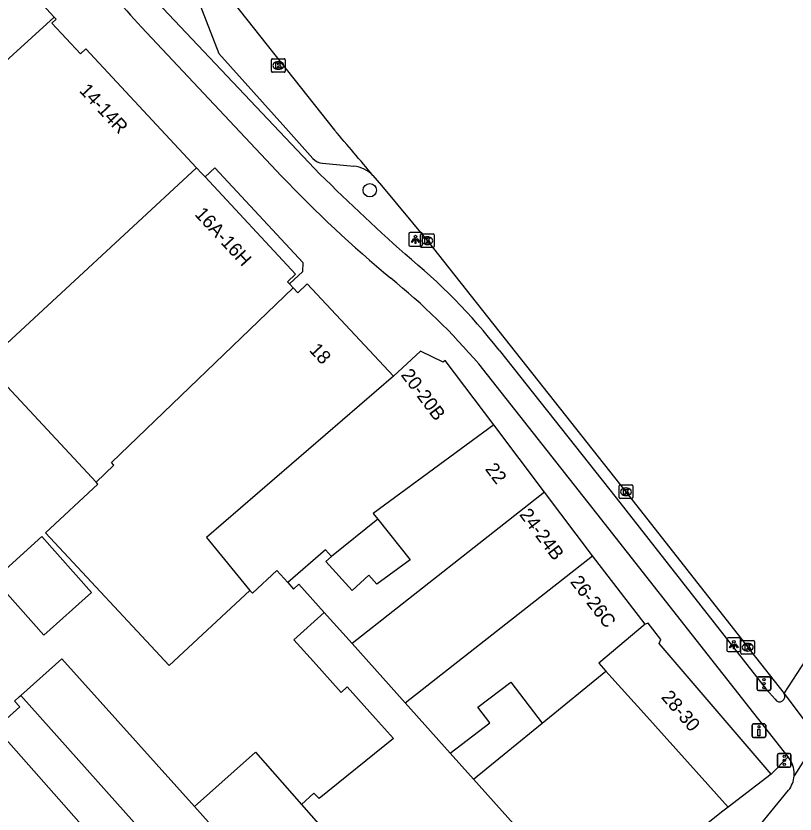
# Model space of a CAD drawing. Extents: x 160664 to 161506, y 382245 to 383288.
# Drawn here: x 161248.4 to 161305.6, y 383054.3 to 383112.9 of the extents above; entities that cross this region are included whole.
import ezdxf

# ---------------------------------------------------------------- set-up
doc = ezdxf.new("R2010")
doc.units = 0
for name, color, linetype in [('IMGEO_Boom', 7, 'Continuous'), ('IMGEO_Drukknoppaal', 7, 'Continuous'), ('IMGEO_Fietspad_gesloten', 7, 'Continuous'), ('IMGEO_Kolk', 7, 'Continuous'), ('IMGEO_Lichtpunt', 7, 'Continuous'), ('IMGEO_Pand', 7, 'Continuous'), ('IMGEO_Pand_nummerreeks', 7, 'Continuous'), ('IMGEO_Pand_overbouw', 7, 'Continuous'), ('IMGEO_Parkeervlak_open', 7, 'Continuous'), ('IMGEO_Rijbaan_lokaal_gesloten', 7, 'Continuous'), ('IMGEO_Verkeersregelinstallatiepaal', 7, 'Continuous'), ('IMGEO_Voetpad_open', 7, 'Continuous')]:
    doc.layers.add(name, color=color, linetype=linetype)

msp = doc.modelspace()

# ---------------------------------------------------------------- linework, layer by layer
at = {"layer": 'IMGEO_Boom'}
msp.add_circle((161274.391, 383100.109), 0.489, dxfattribs=at)
at = {"layer": 'IMGEO_Drukknoppaal'}
for p, q in [((161302.564, 383060.935), (161303.354, 383060.935)), ((161303.354, 383060.935), (161302.564, 383060.935)), ((161302.464, 383060.035), (161302.464, 383060.835)), ((161302.464, 383060.835), (161302.464, 383060.035)), ((161303.454, 383060.835), (161303.454, 383060.035)), ((161303.454, 383060.035), (161303.454, 383060.835)), ((161303.354, 383059.935), (161302.564, 383059.935)), ((161302.564, 383059.935), (161303.354, 383059.935))]:
    msp.add_line(p, q, dxfattribs=at)
msp.add_lwpolyline([(161303.034, 383060.56), (161303.034, 383060.06), (161302.884, 383060.06), (161302.884, 383060.56), (161303.034, 383060.56)], dxfattribs=at)
msp.add_circle((161302.959, 383060.725), 0.085, dxfattribs=at)
for centre, start, end in [((161302.564, 383060.835), 90, 180), ((161302.564, 383060.835), 90, 180), ((161303.354, 383060.835), 0, 90), ((161303.354, 383060.835), 360, 90), ((161302.564, 383060.035), 180, 270), ((161302.564, 383060.035), 180, 270), ((161303.354, 383060.035), 270, 0), ((161303.354, 383060.035), 270, 0)]:
    msp.add_arc(centre, 0.1, start, end, dxfattribs=at)
at = {"layer": 'IMGEO_Fietspad_gesloten'}
for points in [[(161254.912, 383118.537), (161256.323, 383116.765), (161258.334, 383114.41), (161270.33, 383101.702)], [(161267.918, 383101.141), (161257.638, 383112.077)], [(161283.894, 383088.37), (161292.486, 383077.52), (161303.485, 383063.483), (161304.138, 383062.743)], [(161305.102, 383058.525), (161300.331, 383064.593), (161291.069, 383076.384), (161282.391, 383087.355)], [(161307.29, 383059.875), (161305.536, 383057.12)], [(161305.241, 383058.31), (161305.102, 383058.525)], [(161301.768, 383051.969), (161305.133, 383056.067)]]:
    msp.add_lwpolyline(points, dxfattribs=at)
for centre, radius, start, end in [((161305.038, 383156.543), 64.992, 217.49286, 223.17112), ((161389.137, 383220.692), 168.148, 225.04421, 228.16217), ((161335.864, 383165.804), 93.797, 223.58152, 230.28845), ((161248.085, 383060.139), 45.599, 38.25152, 50.68155), ((161245.752, 383056.225), 48.078, 40.35256, 51.11245), ((161304.472, 383062.956), 0.396, 212.58922, 31.74335), ((161303.584, 383057.268), 1.957, 355.67173, 32.17407), ((161303.584, 383057.264), 1.958, 322.32133, 355.79337)]:
    msp.add_arc(centre, radius, start, end, dxfattribs=at)
at = {"layer": 'IMGEO_Kolk'}
for p, q in [((161267.18, 383108.838), (161267.18, 383109.69)), ((161267.255, 383109.764), (161268.107, 383109.764)), ((161267.668, 383109.544), (161267.693, 383109.544)), ((161268.181, 383109.69), (161268.181, 383108.838)), ((161267.691, 383108.984), (161267.666, 383108.984)), ((161268.107, 383108.764), (161267.255, 383108.764)), ((161278.112, 383095.981), (161278.112, 383096.833)), ((161278.187, 383096.907), (161279.039, 383096.907)), ((161278.6, 383096.687), (161278.625, 383096.687)), ((161279.113, 383096.833), (161279.113, 383095.981)), ((161278.623, 383096.127), (161278.598, 383096.127)), ((161279.039, 383095.907), (161278.187, 383095.907)), ((161292.772, 383078.477), (161293.624, 383078.477)), ((161292.697, 383077.551), (161292.697, 383078.403)), ((161293.185, 383078.257), (161293.21, 383078.257)), ((161293.698, 383078.403), (161293.698, 383077.551)), ((161293.624, 383077.477), (161292.772, 383077.477)), ((161293.208, 383077.697), (161293.183, 383077.697)), ((161301.636, 383066.137), (161301.636, 383066.989)), ((161301.711, 383067.063), (161302.563, 383067.063)), ((161302.124, 383066.843), (161302.149, 383066.843)), ((161302.637, 383066.989), (161302.637, 383066.137)), ((161302.147, 383066.283), (161302.122, 383066.283)), ((161302.563, 383066.063), (161301.711, 383066.063))]:
    msp.add_line(p, q, dxfattribs=at)
for points in [[(161267.18, 383108.838), (161267.18, 383109.69)], [(161267.255, 383109.764), (161268.107, 383109.764)], [(161268.181, 383109.69), (161268.181, 383108.838)], [(161267.501, 383109.464), (161267.624, 383109.464), (161267.624, 383109.313), (161267.754, 383109.464), (161267.918, 383109.464), (161267.772, 383109.313), (161267.925, 383109.064), (161267.773, 383109.064), (161267.688, 383109.228), (161267.624, 383109.161), (161267.624, 383109.064), (161267.501, 383109.064), (161267.501, 383109.464)], [(161268.107, 383108.764), (161267.255, 383108.764)], [(161278.112, 383095.981), (161278.112, 383096.833)], [(161278.187, 383096.907), (161279.039, 383096.907)], [(161278.433, 383096.607), (161278.556, 383096.607), (161278.556, 383096.456), (161278.686, 383096.607), (161278.85, 383096.607), (161278.704, 383096.456), (161278.857, 383096.207), (161278.705, 383096.207), (161278.62, 383096.371), (161278.556, 383096.304), (161278.556, 383096.207), (161278.433, 383096.207), (161278.433, 383096.607)], [(161279.113, 383096.833), (161279.113, 383095.981)], [(161279.039, 383095.907), (161278.187, 383095.907)], [(161292.772, 383078.477), (161293.624, 383078.477)], [(161292.697, 383077.551), (161292.697, 383078.403)], [(161293.018, 383078.177), (161293.141, 383078.177), (161293.141, 383078.026), (161293.271, 383078.177), (161293.435, 383078.177), (161293.289, 383078.026), (161293.442, 383077.777), (161293.29, 383077.777), (161293.205, 383077.941), (161293.141, 383077.874), (161293.141, 383077.777), (161293.018, 383077.777), (161293.018, 383078.177)], [(161293.698, 383078.403), (161293.698, 383077.551)], [(161293.624, 383077.477), (161292.772, 383077.477)], [(161301.636, 383066.137), (161301.636, 383066.989)], [(161301.711, 383067.063), (161302.563, 383067.063)], [(161301.957, 383066.763), (161302.08, 383066.763), (161302.08, 383066.612), (161302.21, 383066.763), (161302.374, 383066.763), (161302.228, 383066.612), (161302.381, 383066.363), (161302.229, 383066.363), (161302.144, 383066.527), (161302.08, 383066.46), (161302.08, 383066.363), (161301.957, 383066.363), (161301.957, 383066.763)], [(161302.637, 383066.989), (161302.637, 383066.137)], [(161302.563, 383066.063), (161301.711, 383066.063)]]:
    msp.add_lwpolyline(points, dxfattribs=at)
for centre, start, end in [((161267.257, 383109.688), 91.55205, 178.44795), ((161267.257, 383109.688), 91.55205, 178.44795), ((161268.105, 383109.688), 1.55205, 88.44795), ((161268.105, 383109.688), 1.55205, 88.44795), ((161267.257, 383108.84), 181.55205, 268.44795), ((161267.257, 383108.84), 181.55205, 268.44795), ((161268.105, 383108.84), 271.55205, 358.44795), ((161268.105, 383108.84), 271.55205, 358.44795), ((161278.189, 383096.831), 91.55205, 178.44795), ((161278.189, 383096.831), 91.55205, 178.44795), ((161279.037, 383096.831), 1.55205, 88.44795), ((161279.037, 383096.831), 1.55205, 88.44795), ((161278.189, 383095.983), 181.55205, 268.44795), ((161278.189, 383095.983), 181.55205, 268.44795), ((161279.037, 383095.983), 271.55205, 358.44795), ((161279.037, 383095.983), 271.55205, 358.44795), ((161292.774, 383078.401), 91.55205, 178.44795), ((161292.774, 383078.401), 91.55205, 178.44795), ((161293.622, 383078.401), 1.55205, 88.44795), ((161293.622, 383078.401), 1.55205, 88.44795), ((161292.774, 383077.553), 181.55205, 268.44795), ((161292.774, 383077.553), 181.55205, 268.44795), ((161293.622, 383077.553), 271.55205, 358.44795), ((161293.622, 383077.553), 271.55205, 358.44795), ((161301.713, 383066.987), 91.55205, 178.44795), ((161301.713, 383066.987), 91.55205, 178.44795), ((161302.561, 383066.987), 1.55205, 88.44795), ((161302.561, 383066.987), 1.55205, 88.44795), ((161301.713, 383066.139), 181.55205, 268.44795), ((161301.713, 383066.139), 181.55205, 268.44795), ((161302.561, 383066.139), 271.55205, 358.44795), ((161302.561, 383066.139), 271.55205, 358.44795)]:
    msp.add_arc(centre, 0.0765, start, end, dxfattribs=at)
for centre, major_axis, ratio, start_param, end_param in [((161267.667, 383109.264), (-0.387, 0.002), 0.722429, 4.712389, 7.853982), ((161267.692, 383109.264), (-0.39, 0.002), 0.717154, 1.570796, 4.712389), ((161278.599, 383096.407), (-0.387, 0.002), 0.722429, 4.712389, 7.853982), ((161278.624, 383096.407), (-0.39, 0.002), 0.717154, 1.570796, 4.712389), ((161293.184, 383077.977), (-0.387, 0.002), 0.722429, 4.712389, 7.853982), ((161293.209, 383077.977), (-0.39, 0.002), 0.717154, 1.570796, 4.712389), ((161302.123, 383066.563), (-0.387, 0.002), 0.722429, 4.712389, 7.853982), ((161302.148, 383066.563), (-0.39, 0.002), 0.717154, 1.570796, 4.712389)]:
    msp.add_ellipse(centre, major_axis=major_axis, ratio=ratio, start_param=start_param, end_param=end_param, dxfattribs=at)
at = {"layer": 'IMGEO_Lichtpunt'}
for p, q in [((161277.255, 383096.904), (161277.255, 383096.097)), ((161277.255, 383096.904), (161277.255, 383096.097)), ((161278.157, 383096.999), (161277.349, 383096.999)), ((161278.157, 383096.999), (161277.349, 383096.999)), ((161278.251, 383096.097), (161278.251, 383096.904)), ((161278.251, 383096.097), (161278.251, 383096.904)), ((161277.349, 383096.003), (161278.157, 383096.003)), ((161277.349, 383096.003), (161278.157, 383096.003)), ((161300.61, 383067.158), (161300.61, 383066.351)), ((161300.61, 383067.158), (161300.61, 383066.351)), ((161301.512, 383067.253), (161300.704, 383067.253)), ((161301.512, 383067.253), (161300.704, 383067.253)), ((161301.606, 383066.351), (161301.606, 383067.158)), ((161301.606, 383066.351), (161301.606, 383067.158)), ((161300.704, 383066.257), (161301.512, 383066.257)), ((161300.704, 383066.257), (161301.512, 383066.257))]:
    msp.add_line(p, q, dxfattribs=at)
for points in [[(161277.629, 383096.568), (161277.668, 383096.54), (161277.48, 383096.278), (161277.442, 383096.305), (161277.629, 383096.568)], [(161277.731, 383096.52), (161277.778, 383096.52), (161277.778, 383096.198), (161277.731, 383096.198), (161277.731, 383096.52)], [(161277.841, 383096.54), (161277.879, 383096.567), (161278.066, 383096.305), (161278.027, 383096.277), (161277.841, 383096.54)], [(161300.984, 383066.822), (161301.023, 383066.794), (161300.835, 383066.532), (161300.797, 383066.559), (161300.984, 383066.822)], [(161301.086, 383066.774), (161301.133, 383066.774), (161301.133, 383066.452), (161301.086, 383066.452), (161301.086, 383066.774)], [(161301.196, 383066.794), (161301.234, 383066.821), (161301.421, 383066.559), (161301.382, 383066.531), (161301.196, 383066.794)]]:
    msp.add_lwpolyline(points, dxfattribs=at)
for centre in [(161277.754, 383096.702), (161301.109, 383066.956)]:
    msp.add_circle(centre, 0.0994, dxfattribs=at)
for centre, start, end in [((161277.349, 383096.904), 90, 180), ((161277.349, 383096.904), 90, 180), ((161278.157, 383096.904), 0, 90), ((161278.157, 383096.904), 0, 90), ((161277.349, 383096.097), 180, 270), ((161277.349, 383096.097), 180, 270), ((161278.157, 383096.097), 270, 0), ((161278.157, 383096.097), 270, 360), ((161300.704, 383067.158), 90, 180), ((161300.704, 383067.158), 90, 180), ((161301.512, 383067.158), 0, 90), ((161301.512, 383067.158), 0, 90), ((161300.704, 383066.351), 180, 270), ((161300.704, 383066.351), 180, 270), ((161301.512, 383066.351), 270, 0), ((161301.512, 383066.351), 270, 360)]:
    msp.add_arc(centre, 0.0946, start, end, dxfattribs=at)
at = {"layer": 'IMGEO_Pand'}
for points in [[(161246.675, 383117.763), (161251.232, 383112.821)], [(161251.232, 383112.821), (161241.897, 383104.34), (161239.877, 383102.451)], [(161261.683, 383101.745), (161253.542, 383110.48), (161253.147, 383110.111), (161251.043, 383112.368), (161251.369, 383112.672), (161251.232, 383112.821)], [(161241.771, 383083.348), (161261.683, 383101.745)], [(161261.683, 383101.745), (161262.048, 383101.353), (161262.301, 383101.082), (161268.951, 383093.947), (161268.35, 383093.387), (161268.499, 383093.228), (161268.759, 383092.949)], [(161268.759, 383092.949), (161269.106, 383092.577), (161269.802, 383093.242), (161276.126, 383086.454)], [(161254.296, 383078.689), (161255.606, 383079.923), (161255.433, 383080.128), (161268.759, 383092.949)], [(161283.486, 383082.9), (161279.937, 383087.611), (161279.769, 383087.483), (161278.114, 383088.306), (161276.126, 383086.454)], [(161254.296, 383078.689), (161246.453, 383087.105), (161242.076, 383083.021)], [(161276.126, 383086.454), (161262.397, 383074.623), (161265.598, 383070.736)], [(161283.486, 383082.9), (161274.629, 383076.392), (161274.971, 383075.963)], [(161287.209, 383077.959), (161283.486, 383082.9)], [(161265.598, 383070.736), (161259.677, 383065.217), (161250.595, 383074.961), (161254.435, 383078.54), (161254.296, 383078.689)], [(161287.209, 383077.959), (161273.088, 383066.846)], [(161290.731, 383073.285), (161287.209, 383077.959)], [(161274.971, 383075.963), (161277.35, 383072.98), (161274.921, 383071.2), (161274.334, 383071.853), (161273.087, 383070.734), (161271.177, 383072.863), (161271.58, 383073.225)], [(161274.971, 383075.963), (161271.58, 383073.225)], [(161246.81, 383071.55), (161250.323, 383074.687), (161253.976, 383070.595), (161250.463, 383067.459), (161246.81, 383071.55)], [(161271.58, 383073.225), (161271.133, 383073.723), (161268.367, 383071.309)], [(161277, 383062.478), (161290.731, 383073.285)], [(161294.609, 383068.263), (161290.731, 383073.285)], [(161265.598, 383070.736), (161265.779, 383070.541), (161267.563, 383072.204), (161268.367, 383071.309)], [(161268.367, 383071.309), (161268.792, 383070.835), (161269.191, 383071.192), (161271.047, 383069.124)], [(161271.047, 383069.124), (161268.812, 383067.118), (161270.257, 383065.508), (161272.282, 383063.252), (161272.726, 383063.65), (161274.802, 383061.337), (161276.127, 383059.86), (161270.668, 383055.453), (161270.297, 383055.866), (161269.369, 383055.032)], [(161271.047, 383069.124), (161273.088, 383066.846)], [(161294.609, 383068.263), (161291.194, 383065.404), (161291.724, 383064.815)], [(161303.85, 383057.26), (161298.728, 383063.232), (161295.632, 383066.841), (161295.756, 383067.123), (161294.816, 383068.322), (161294.609, 383068.263)], [(161273.088, 383066.846), (161277, 383062.478)], [(161248.77, 383063.026), (161251.78, 383065.727), (161261.529, 383054.879)], [(161287.043, 383060.994), (161291.724, 383064.815)], [(161291.724, 383064.815), (161292.17, 383064.32), (161294.508, 383061.719), (161300.704, 383054.827)], [(161280.3, 383058.794), (161283.215, 383061.015), (161282.33, 383062.177), (161284.741, 383064.014), (161287.043, 383060.994)], [(161255.983, 383040.202), (161261.141, 383044.565), (161246.93, 383060.62), (161248.708, 383062.181), (161248.317, 383062.62), (161248.685, 383062.95), (161248.77, 383063.026)], [(161274.702, 383033.841), (161270.501, 383038.408), (161268.95, 383037.175), (161263.155, 383043.598), (161263.399, 383043.879), (161262.277, 383045.764), (161258.504, 383052.102), (161248.77, 383063.026)], [(161277, 383062.478), (161280.3, 383058.794)], [(161282.01, 383056.885), (161287.043, 383060.994)], [(161261.529, 383054.879), (161265.991, 383058.865), (161269.369, 383055.032)], [(161280.3, 383058.794), (161282.01, 383056.885)], [(161290.842, 383047.025), (161282.01, 383056.885)], [(161303.85, 383057.26), (161300.704, 383054.827)], [(161269.369, 383055.032), (161273.299, 383050.573), (161274.313, 383051.479), (161277.138, 383048.317), (161276.975, 383048.172), (161283.209, 383041.194)], [(161277.874, 383036.582), (161261.529, 383054.879)], [(161300.704, 383054.827), (161300.316, 383054.527), (161298.127, 383052.794), (161296.012, 383051.119), (161291.367, 383047.441), (161290.842, 383047.025)]]:
    msp.add_lwpolyline(points, dxfattribs=at)
at = {"layer": 'IMGEO_Pand_overbouw'}
msp.add_lwpolyline([(161268.499, 383093.228), (161269.485, 383094.149), (161269.507, 383094.785), (161263.009, 383101.758), (161262.301, 383101.082), (161268.951, 383093.947), (161268.35, 383093.387)], close=True, dxfattribs=at)
at = {"layer": 'IMGEO_Parkeervlak_open'}
for points in [[(161259.761, 383119.33), (161263.32, 383110.155), (161268.237, 383104.654), (161270.216, 383102.439)], [(161270.916, 383102.083), (161273.229, 383101.876)]]:
    msp.add_lwpolyline(points, dxfattribs=at)
for centre, radius, start, end in [((161271.106, 383103.323), 1.254, 224.79577, 261.29106), ((161272.889, 383099.404), 2.495, 45.96509, 82.1611)]:
    msp.add_arc(centre, radius, start, end, dxfattribs=at)
at = {"layer": 'IMGEO_Rijbaan_lokaal_gesloten'}
for points in [[(161259.35, 383119.99), (161262.388, 383116.433), (161271.813, 383104.508)], [(161274.623, 383101.198), (161275.253, 383100.448), (161278.609, 383096.408), (161293.195, 383077.978), (161302.134, 383066.564), (161302.342, 383066.3), (161304.809, 383063.165)], [(161304.809, 383063.165), (161306.394, 383065.625), (161307.272, 383066.988)], [(161304.809, 383063.165), (161307.29, 383059.875)]]:
    msp.add_lwpolyline(points, dxfattribs=at)
msp.add_arc((160992.54, 382864.574), 368.187, 39.99151, 40.66718, dxfattribs=at)
at = {"layer": 'IMGEO_Verkeersregelinstallatiepaal'}
for p, q in [((161302.93, 383064.391), (161303.72, 383064.391)), ((161303.72, 383064.391), (161302.93, 383064.391)), ((161302.83, 383063.491), (161302.83, 383064.291)), ((161302.83, 383064.291), (161302.83, 383063.491)), ((161303.82, 383064.291), (161303.82, 383063.491)), ((161303.82, 383063.491), (161303.82, 383064.291)), ((161303.72, 383063.391), (161302.93, 383063.391)), ((161302.93, 383063.391), (161303.72, 383063.391)), ((161304.317, 383057.865), (161304.317, 383058.665)), ((161304.317, 383058.665), (161304.317, 383057.865)), ((161304.417, 383058.765), (161305.207, 383058.765)), ((161305.207, 383058.765), (161304.417, 383058.765)), ((161305.307, 383058.665), (161305.307, 383057.865)), ((161305.307, 383057.865), (161305.307, 383058.665)), ((161305.207, 383057.765), (161304.417, 383057.765)), ((161304.417, 383057.765), (161305.207, 383057.765))]:
    msp.add_line(p, q, dxfattribs=at)
for centre in [(161303.325, 383064.181), (161303.325, 383063.891), (161303.325, 383063.601), (161304.812, 383058.555), (161304.812, 383058.265), (161304.812, 383057.975)]:
    msp.add_circle(centre, 0.085, dxfattribs=at)
for centre, start, end in [((161302.93, 383064.291), 90, 180), ((161302.93, 383064.291), 90, 180), ((161303.72, 383064.291), 0, 90), ((161303.72, 383064.291), 360, 90), ((161302.93, 383063.491), 180, 270), ((161302.93, 383063.491), 180, 270), ((161303.72, 383063.491), 270, 0), ((161303.72, 383063.491), 270, 0), ((161304.417, 383058.665), 90, 180), ((161304.417, 383058.665), 90, 180), ((161305.207, 383058.665), 0, 90), ((161305.207, 383058.665), 360, 90), ((161304.417, 383057.865), 180, 270), ((161304.417, 383057.865), 180, 270), ((161305.207, 383057.865), 270, 0), ((161305.207, 383057.865), 270, 0)]:
    msp.add_arc(centre, 0.1, start, end, dxfattribs=at)
at = {"layer": 'IMGEO_Voetpad_open'}
msp.add_lwpolyline([(161305.102, 383058.525), (161303.85, 383057.26)], dxfattribs=at)

# ---------------------------------------------------------------- texts
at = {"layer": 'IMGEO_Pand_nummerreeks'}
for s, rotation, p in [('14-14R', 312.98308, (161253.016, 383107.378)), ('16A-16H', 312.78828, (161261.483, 383098.31)), ('18', 312.97329, (161269.891, 383088.336)), ('20-20B', 306.99567, (161276.633, 383086.546)), ('22', 306.99567, (161282.816, 383079.635)), ('24-24B', 307.0014, (161285.332, 383076.296)), ('26-26C', 307.6754, (161289.061, 383071.357)), ('28-30', 310.61677, (161295.736, 383062.88))]:
    msp.add_text(s, height=1, rotation=rotation, dxfattribs=at).set_placement(p)

doc.saveas('drawing.dxf')
